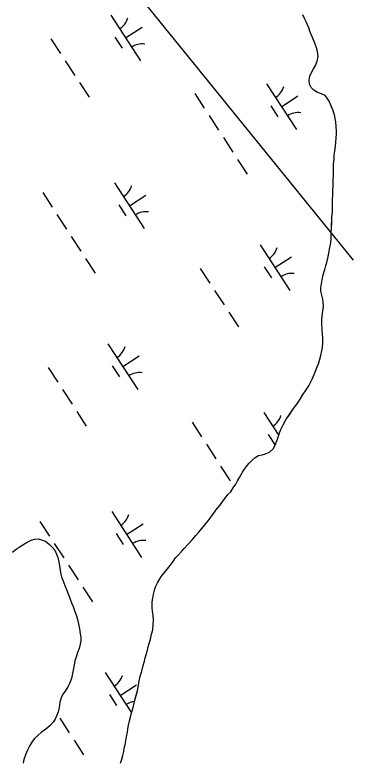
# Model space of a CAD drawing. Extents: x 3953924 to 3974542, y 193747 to 216192.
# Drawn here: x 3965150 to 3965460, y 208270 to 208954 of the extents above; entities that cross this region are included whole.
import ezdxf

# ---------------------------------------------------------------- set-up
doc = ezdxf.new("R2010")
doc.units = 0
for name, color, linetype in [('V-TOPO-SHOR', 7, 'Continuous'), ('V-UTIL-LINE', 7, 'Continuous'), ('V-WETL-SWMP', 7, 'Continuous')]:
    doc.layers.add(name, color=color, linetype=linetype)

msp = doc.modelspace()

# ---------------------------------------------------------------- linework, layer by layer
at = {"layer": 'V-TOPO-SHOR'}
for points in [[(3965444.53, 208847.53), (3965444.42, 208851.44), (3965443.94, 208855.86), (3965443.45, 208858.9), (3965442.71, 208862.44), (3965441.09, 208866.87), (3965439.47, 208871.17), (3965437.97, 208874.71), (3965436.09, 208877.63), (3965434.08, 208879.91), (3965430.94, 208881.7), (3965427.28, 208882.85), (3965423.75, 208885.02), (3965421.49, 208887.43), (3965419.99, 208890.47), (3965419.5, 208894.13), (3965420.03, 208897.67), (3965421.56, 208901.19), (3965423.6, 208904.47), (3965425.26, 208907.49), (3965426.92, 208911.52), (3965427.7, 208915.69), (3965427.09, 208920.24), (3965426.35, 208923.78), (3965424.73, 208927.83), (3965422.73, 208933.27), (3965420.61, 208938.08), (3965419.12, 208942.13), (3965416.99, 208946.81), (3965415.49, 208949.98), (3965413.62, 208953.9)], [(3965308.35, 208468.8), (3965312.17, 208473.2), (3965315.59, 208476.97), (3965318.01, 208479.86), (3965321.44, 208483.76), (3965323.85, 208486.78), (3965326.91, 208490.55), (3965328.81, 208493.07), (3965331.23, 208496.22), (3965334.15, 208500.12), (3965337.58, 208504.65), (3965340.38, 208508.55), (3965342.42, 208511.19), (3965345.08, 208514.46), (3965347.62, 208516.97), (3965350.04, 208520.62), (3965352.21, 208524.02), (3965353.99, 208527.05), (3965355.65, 208530.32), (3965358.33, 208535.11), (3965360.23, 208537.88), (3965362.65, 208541.02), (3965364.68, 208543.41), (3965367.35, 208546.18), (3965370.14, 208548.56), (3965373.18, 208550.19), (3965376.47, 208551.06), (3965379.5, 208551.92), (3965383.43, 208553.67), (3965386.73, 208556.82), (3965389.15, 208561.35), (3965390.82, 208566.14), (3965392.36, 208571.19), (3965393.64, 208574.08), (3965395.68, 208578.37), (3965398.61, 208583.53), (3965401.41, 208587.68), (3965403.45, 208590.71), (3965406.25, 208594.73), (3965408.41, 208597.76), (3965411.33, 208601.91), (3965413.5, 208605.56), (3965416.68, 208610.47), (3965419.1, 208614.24), (3965422.29, 208620.29), (3965424.2, 208624.58), (3965425.36, 208627.6), (3965426.89, 208631.51), (3965428.04, 208634.41), (3965429.33, 208638.57), (3965430.23, 208641.98), (3965431.14, 208646.27), (3965431.65, 208649.3), (3965432.06, 208653.84), (3965432.08, 208658.13), (3965431.84, 208661.42), (3965431.49, 208665.84), (3965431.26, 208670.64), (3965431.27, 208674.3), (3965431.55, 208678.09), (3965432.2, 208682.51), (3965432.6, 208686.8), (3965432.49, 208690.34), (3965432, 208693.5), (3965431.27, 208697.16), (3965430.27, 208700.71), (3965430.29, 208703.86), (3965430.81, 208707.65), (3965431.34, 208711.18), (3965432.5, 208715.85), (3965433.91, 208720.65), (3965434.81, 208724.3), (3965435.59, 208727.2), (3965436.62, 208731.11), (3965437.52, 208735.66), (3965438.56, 208740.96), (3965439.46, 208745.12), (3965439.74, 208748.91), (3965439.77, 208754.59), (3965440.17, 208758.63), (3965440.19, 208763.68), (3965440.22, 208768.86), (3965440.87, 208773.02), (3965441.02, 208777.07), (3965441.03, 208780.22), (3965441.06, 208784.9), (3965441.2, 208788.43), (3965441.22, 208793.23), (3965441.5, 208797.15), (3965441.65, 208802.7), (3965441.8, 208807), (3965441.83, 208812.81), (3965441.98, 208816.97), (3965442.38, 208821.9), (3965442.52, 208825.31), (3965443.05, 208829.09), (3965443.58, 208833.76), (3965444.1, 208837.05), (3965444.37, 208841.21), (3965444.52, 208844.49), (3965444.53, 208847.53)], [(3965147.66, 208461.78), (3965150.2, 208464.04), (3965153.62, 208466.43), (3965157.04, 208468.55), (3965160.97, 208471.06), (3965164.77, 208472.68), (3965167.8, 208473.55), (3965171.21, 208473.91), (3965174.24, 208473.14), (3965177.77, 208471.86), (3965181.54, 208468.81), (3965184.06, 208466.27), (3965186.32, 208463.73), (3965188.07, 208459.81), (3965189.06, 208456.9), (3965190.18, 208452.6), (3965190.91, 208447.54), (3965191.65, 208443.24), (3965192.63, 208438.94), (3965193.88, 208436.03), (3965195.63, 208431.23), (3965197.12, 208427.68), (3965198.62, 208423.76), (3965200.12, 208419.71), (3965201.73, 208415.53), (3965203.11, 208411.99), (3965204.73, 208407.56), (3965206.22, 208403.51), (3965207.34, 208400.22), (3965208.21, 208396.18), (3965208.94, 208391.5), (3965209.8, 208387.08), (3965210.17, 208384.04), (3965210.27, 208380.63), (3965209.63, 208377.6), (3965208.72, 208373.69), (3965207.31, 208369.78), (3965206.03, 208365.49), (3965204.88, 208362.34), (3965204.1, 208358.3), (3965203.19, 208353.64), (3965202.41, 208349.22), (3965201.76, 208346.19), (3965199.85, 208341.65), (3965198.31, 208338.38), (3965195.77, 208334.6), (3965193.86, 208331.71), (3965192.33, 208328.3), (3965191.17, 208324.4), (3965190.39, 208319.47)], [(3965246.71, 208268.54), (3965247.87, 208272.32), (3965248.65, 208275.48), (3965249.55, 208279.14), (3965250.07, 208282.16), (3965250.97, 208285.19), (3965251.62, 208288.98), (3965252.14, 208292.64), (3965252.92, 208296.93), (3965253.44, 208299.96), (3965254.09, 208303.24), (3965254.87, 208307.27), (3965255.77, 208310.68), (3965256.67, 208314.59), (3965257.83, 208318.25), (3965258.98, 208322.41), (3965259.89, 208326.32), (3965261.05, 208330.86), (3965262.08, 208334.9), (3965263.12, 208339.94), (3965263.77, 208343.86), (3965265.06, 208349.03), (3965266.09, 208352.81), (3965267.5, 208357.86), (3965268.53, 208362.02), (3965269.31, 208364.92), (3965271.49, 208371.98), (3965272.14, 208375.14), (3965273.03, 208378.17), (3965274.07, 208382.2), (3965275.1, 208386.74), (3965276.13, 208390.53), (3965276.66, 208395.2), (3965276.81, 208400.25), (3965276.7, 208404.04), (3965276.09, 208407.45), (3965275.6, 208411.12), (3965275.75, 208416.3), (3965276.28, 208419.58), (3965276.8, 208423.24), (3965277.7, 208427.02), (3965278.73, 208430.05), (3965280.52, 208433.7), (3965282.56, 208437.35), (3965284.33, 208439.87), (3965286.88, 208443.02), (3965289.67, 208446.41), (3965292.09, 208449.55), (3965294.76, 208453.33), (3965297.18, 208456.48), (3965299.46, 208459.12), (3965302.89, 208462.77), (3965304.93, 208465.15), (3965308.35, 208468.8)], [(3965190.39, 208319.47), (3965189.36, 208315.69), (3965188.33, 208312.41), (3965186.8, 208308.88), (3965184.89, 208306.11), (3965181.84, 208302.85), (3965178.29, 208299.83), (3965174.23, 208296.82), (3965170.93, 208293.93), (3965167.89, 208291.17), (3965165.35, 208287.77), (3965163.69, 208284.88), (3965161.27, 208280.59), (3965159.6, 208276.31), (3965158.07, 208271.89), (3965157.54, 208268.61)]]:
    msp.add_lwpolyline(points, dxfattribs=at)
at = {"layer": 'V-UTIL-LINE'}
msp.add_lwpolyline([(3962483.03, 212396.34), (3965459.79, 208729.14)], dxfattribs=at)
at = {"layer": 'V-WETL-SWMP'}
for p, q in [((3965237.65, 208953.69), (3965264.92, 208911.79)), ((3965415.49, 208949.98), (3965413.62, 208953.9)), ((3965416.99, 208946.81), (3965415.49, 208949.98)), ((3965419.12, 208942.13), (3965416.99, 208946.81)), ((3965251.28, 208932.74), (3965266.37, 208942.56)), ((3965420.61, 208938.08), (3965419.12, 208942.13)), ((3965182.89, 208932.02), (3965191.62, 208918.61)), ((3965241.54, 208933.56), (3965248.09, 208923.5)), ((3965422.73, 208933.27), (3965420.61, 208938.08)), ((3965424.73, 208927.83), (3965422.73, 208933.27)), ((3965426.35, 208923.78), (3965424.73, 208927.83)), ((3965427.09, 208920.24), (3965426.35, 208923.78)), ((3965427.7, 208915.69), (3965427.09, 208920.24)), ((3965195.98, 208911.9), (3965204.71, 208898.49)), ((3965425.26, 208907.49), (3965426.92, 208911.52)), ((3965426.92, 208911.52), (3965427.7, 208915.69)), ((3965423.6, 208904.47), (3965425.26, 208907.49)), ((3965420.03, 208897.67), (3965421.56, 208901.2)), ((3965421.56, 208901.2), (3965423.6, 208904.47)), ((3965209.08, 208891.79), (3965217.8, 208878.38)), ((3965419.51, 208894.13), (3965420.03, 208897.67)), ((3965419.99, 208890.47), (3965419.51, 208894.13)), ((3965380.54, 208890.73), (3965407.81, 208848.83)), ((3965421.49, 208887.43), (3965419.99, 208890.47)), ((3965423.75, 208885.02), (3965421.49, 208887.43)), ((3965427.28, 208882.85), (3965423.75, 208885.02)), ((3965314.72, 208881.8), (3965323.44, 208868.39)), ((3965394.17, 208869.78), (3965409.26, 208879.6)), ((3965430.94, 208881.7), (3965427.28, 208882.85)), ((3965434.08, 208879.91), (3965430.94, 208881.7)), ((3965436.09, 208877.63), (3965434.08, 208879.91)), ((3965437.97, 208874.71), (3965436.09, 208877.63)), ((3965384.43, 208870.6), (3965390.98, 208860.54)), ((3965439.47, 208871.17), (3965437.97, 208874.71)), ((3965441.09, 208866.87), (3965439.47, 208871.17)), ((3965442.71, 208862.44), (3965441.09, 208866.87)), ((3965327.81, 208861.69), (3965336.54, 208848.28)), ((3965443.45, 208858.9), (3965442.71, 208862.44)), ((3965443.94, 208855.86), (3965443.45, 208858.9)), ((3965444.42, 208851.44), (3965443.94, 208855.86)), ((3965444.53, 208847.53), (3965444.42, 208851.44)), ((3965444.37, 208841.21), (3965444.52, 208844.49)), ((3965444.52, 208844.49), (3965444.53, 208847.53)), ((3965340.9, 208841.57), (3965349.63, 208828.17)), ((3965443.58, 208833.76), (3965444.1, 208837.05)), ((3965444.1, 208837.05), (3965444.37, 208841.21)), ((3965443.05, 208829.09), (3965443.58, 208833.76)), ((3965442.38, 208821.9), (3965442.52, 208825.31)), ((3965442.52, 208825.31), (3965443.05, 208829.09)), ((3965353.99, 208821.46), (3965362.72, 208808.05)), ((3965441.83, 208812.81), (3965441.98, 208816.97)), ((3965441.98, 208816.97), (3965442.38, 208821.9)), ((3965441.8, 208807), (3965441.83, 208812.81)), ((3965441.5, 208797.15), (3965441.65, 208802.7)), ((3965441.65, 208802.7), (3965441.8, 208807)), ((3965241.13, 208799.99), (3965268.41, 208758.09)), ((3965441.23, 208793.23), (3965441.5, 208797.15)), ((3965175.31, 208791.06), (3965184.04, 208777.65)), ((3965254.77, 208779.04), (3965269.86, 208788.86)), ((3965441.06, 208784.9), (3965441.2, 208788.43)), ((3965441.2, 208788.43), (3965441.23, 208793.23)), ((3965441.02, 208777.07), (3965441.06, 208784.9)), ((3965245.03, 208779.86), (3965251.58, 208769.8)), ((3965440.87, 208773.02), (3965441.02, 208777.07)), ((3965188.4, 208770.94), (3965197.13, 208757.53)), ((3965440.17, 208758.63), (3965440.22, 208768.86)), ((3965440.22, 208768.86), (3965440.87, 208773.02)), ((3965439.74, 208748.91), (3965439.77, 208754.59)), ((3965439.77, 208754.59), (3965440.17, 208758.63)), ((3965201.5, 208750.83), (3965210.23, 208737.42)), ((3965439.47, 208745.12), (3965439.74, 208748.91)), ((3965374.55, 208743.37), (3965401.83, 208701.47)), ((3965437.52, 208735.66), (3965438.56, 208740.96)), ((3965438.56, 208740.96), (3965439.47, 208745.12)), ((3965436.62, 208731.11), (3965437.52, 208735.66)), ((3965214.59, 208730.72), (3965223.32, 208717.31)), ((3965388.19, 208722.42), (3965403.28, 208732.24)), ((3965434.81, 208724.3), (3965435.59, 208727.2)), ((3965435.59, 208727.2), (3965436.62, 208731.11)), ((3965319.8, 208721.7), (3965328.52, 208708.29)), ((3965378.45, 208723.24), (3965385, 208713.18)), ((3965432.5, 208715.85), (3965433.91, 208720.64)), ((3965433.91, 208720.64), (3965434.81, 208724.3)), ((3965431.34, 208711.18), (3965432.5, 208715.85)), ((3965430.29, 208703.86), (3965430.81, 208707.65)), ((3965430.81, 208707.65), (3965431.34, 208711.18)), ((3965332.89, 208701.58), (3965341.62, 208688.17)), ((3965430.27, 208700.71), (3965430.29, 208703.86)), ((3965431.27, 208697.17), (3965430.27, 208700.71)), ((3965432, 208693.5), (3965431.27, 208697.17)), ((3965432.49, 208690.34), (3965432, 208693.5)), ((3965432.2, 208682.51), (3965432.6, 208686.8)), ((3965432.6, 208686.8), (3965432.49, 208690.34)), ((3965345.98, 208681.47), (3965354.71, 208668.06)), ((3965431.55, 208678.09), (3965432.2, 208682.51)), ((3965431.26, 208670.64), (3965431.28, 208674.3)), ((3965431.28, 208674.3), (3965431.55, 208678.09)), ((3965431.49, 208665.84), (3965431.26, 208670.64)), ((3965431.84, 208661.42), (3965431.49, 208665.84)), ((3965432.08, 208658.13), (3965431.84, 208661.42)), ((3965235.15, 208652.63), (3965262.42, 208610.73)), ((3965431.66, 208649.29), (3965432.06, 208653.84)), ((3965432.06, 208653.84), (3965432.08, 208658.13)), ((3965430.23, 208641.98), (3965431.14, 208646.27)), ((3965431.14, 208646.27), (3965431.66, 208649.29)), ((3965248.79, 208631.68), (3965263.87, 208641.5)), ((3965428.04, 208634.41), (3965429.33, 208638.57)), ((3965429.33, 208638.57), (3965430.23, 208641.98)), ((3965180.39, 208630.95), (3965189.12, 208617.54)), ((3965239.05, 208632.5), (3965245.59, 208622.44)), ((3965425.36, 208627.6), (3965426.89, 208631.51)), ((3965426.89, 208631.51), (3965428.04, 208634.41)), ((3965422.29, 208620.29), (3965424.2, 208624.58)), ((3965424.2, 208624.58), (3965425.36, 208627.6)), ((3965419.1, 208614.24), (3965422.29, 208620.29)), ((3965193.48, 208610.84), (3965202.21, 208597.43)), ((3965413.5, 208605.56), (3965416.68, 208610.47)), ((3965416.68, 208610.47), (3965419.1, 208614.24)), ((3965411.33, 208601.91), (3965413.5, 208605.56)), ((3965406.25, 208594.73), (3965408.41, 208597.75)), ((3965408.41, 208597.75), (3965411.33, 208601.91)), ((3965206.58, 208590.72), (3965215.31, 208577.31)), ((3965398.61, 208583.53), (3965403.45, 208590.71)), ((3965403.45, 208590.71), (3965406.25, 208594.73)), ((3965378.04, 208589.67), (3965391.63, 208568.79)), ((3965395.68, 208578.37), (3965398.61, 208583.53)), ((3965312.22, 208580.74), (3965320.95, 208567.33)), ((3965393.64, 208574.08), (3965395.68, 208578.37)), ((3965381.94, 208569.54), (3965388.3, 208559.76)), ((3965390.82, 208566.14), (3965392.36, 208571.18)), ((3965392.36, 208571.18), (3965393.64, 208574.08)), ((3965389.15, 208561.35), (3965390.82, 208566.14)), ((3965325.31, 208560.62), (3965334.04, 208547.21)), ((3965383.43, 208553.67), (3965386.73, 208556.82)), ((3965386.73, 208556.82), (3965389.15, 208561.35)), ((3965370.14, 208548.56), (3965373.18, 208550.19)), ((3965373.18, 208550.19), (3965376.47, 208551.06)), ((3965376.47, 208551.06), (3965379.5, 208551.93)), ((3965379.5, 208551.93), (3965383.43, 208553.67)), ((3965362.65, 208541.02), (3965364.68, 208543.41)), ((3965364.68, 208543.41), (3965367.35, 208546.18)), ((3965367.35, 208546.18), (3965370.14, 208548.56)), ((3965338.4, 208540.51), (3965347.13, 208527.1)), ((3965358.33, 208535.11), (3965360.23, 208537.88)), ((3965360.23, 208537.88), (3965362.65, 208541.02)), ((3965353.99, 208527.05), (3965355.65, 208530.32)), ((3965355.65, 208530.32), (3965358.33, 208535.11)), ((3965350.04, 208520.62), (3965352.21, 208524.02)), ((3965352.21, 208524.02), (3965353.99, 208527.05)), ((3965345.09, 208514.46), (3965347.62, 208516.97)), ((3965347.62, 208516.97), (3965350.04, 208520.62)), ((3965337.58, 208504.65), (3965340.38, 208508.55)), ((3965340.38, 208508.55), (3965342.42, 208511.19)), ((3965342.42, 208511.19), (3965345.09, 208514.46)), ((3965334.15, 208500.12), (3965337.58, 208504.65)), ((3965238.63, 208498.93), (3965265.91, 208457.02)), ((3965328.81, 208493.07), (3965331.23, 208496.22)), ((3965331.23, 208496.22), (3965334.15, 208500.12)), ((3965172.81, 208489.99), (3965181.54, 208476.58)), ((3965252.27, 208477.97), (3965267.36, 208487.79)), ((3965323.85, 208486.78), (3965326.9, 208490.55)), ((3965326.9, 208490.55), (3965328.81, 208493.07)), ((3965318.01, 208479.86), (3965321.44, 208483.76)), ((3965321.44, 208483.76), (3965323.85, 208486.78)), ((3965167.8, 208473.55), (3965171.21, 208473.91)), ((3965171.21, 208473.91), (3965174.24, 208473.14)), ((3965242.53, 208478.79), (3965249.08, 208468.74)), ((3965312.17, 208473.2), (3965315.59, 208476.97)), ((3965315.59, 208476.97), (3965318.01, 208479.86)), ((3965153.62, 208466.42), (3965157.04, 208468.55)), ((3965157.04, 208468.55), (3965160.97, 208471.06)), ((3965160.97, 208471.06), (3965164.77, 208472.68)), ((3965164.77, 208472.68), (3965167.8, 208473.55)), ((3965174.24, 208473.14), (3965177.77, 208471.86)), ((3965177.77, 208471.86), (3965181.54, 208468.81)), ((3965181.54, 208468.81), (3965184.06, 208466.27)), ((3965185.91, 208469.88), (3965194.63, 208456.47)), ((3965304.93, 208465.15), (3965308.35, 208468.8)), ((3965308.35, 208468.8), (3965312.17, 208473.2)), ((3965147.66, 208461.78), (3965150.2, 208464.04)), ((3965150.2, 208464.04), (3965153.62, 208466.42)), ((3965184.06, 208466.27), (3965186.32, 208463.73)), ((3965186.32, 208463.73), (3965188.07, 208459.81)), ((3965299.46, 208459.12), (3965302.89, 208462.76)), ((3965302.89, 208462.76), (3965304.93, 208465.15)), ((3965188.07, 208459.81), (3965189.06, 208456.9)), ((3965189.06, 208456.9), (3965190.18, 208452.6)), ((3965292.09, 208449.56), (3965294.76, 208453.33)), ((3965294.76, 208453.33), (3965297.18, 208456.48)), ((3965297.18, 208456.48), (3965299.46, 208459.12)), ((3965190.18, 208452.6), (3965190.91, 208447.54)), ((3965190.91, 208447.54), (3965191.65, 208443.24)), ((3965199, 208449.77), (3965207.73, 208436.36)), ((3965286.88, 208443.02), (3965289.67, 208446.41)), ((3965289.67, 208446.41), (3965292.09, 208449.56)), ((3965191.65, 208443.24), (3965192.64, 208438.95)), ((3965282.56, 208437.35), (3965284.34, 208439.87)), ((3965284.34, 208439.87), (3965286.88, 208443.02)), ((3965192.64, 208438.95), (3965193.88, 208436.03)), ((3965193.88, 208436.03), (3965195.63, 208431.23)), ((3965278.73, 208430.05), (3965280.52, 208433.7)), ((3965280.52, 208433.7), (3965282.56, 208437.35)), ((3965195.63, 208431.23), (3965197.12, 208427.68)), ((3965197.12, 208427.68), (3965198.62, 208423.76)), ((3965212.09, 208429.65), (3965220.82, 208416.24)), ((3965276.8, 208423.24), (3965277.7, 208427.02)), ((3965277.7, 208427.02), (3965278.73, 208430.05)), ((3965198.62, 208423.76), (3965200.12, 208419.71)), ((3965200.12, 208419.71), (3965201.74, 208415.53)), ((3965275.75, 208416.3), (3965276.28, 208419.58)), ((3965276.28, 208419.58), (3965276.8, 208423.24)), ((3965201.74, 208415.53), (3965203.11, 208411.99)), ((3965203.11, 208411.99), (3965204.73, 208407.56)), ((3965275.6, 208411.12), (3965275.75, 208416.3)), ((3965204.73, 208407.56), (3965206.22, 208403.51)), ((3965276.09, 208407.45), (3965275.6, 208411.12)), ((3965276.7, 208404.04), (3965276.09, 208407.45)), ((3965206.22, 208403.51), (3965207.34, 208400.22)), ((3965207.34, 208400.22), (3965208.21, 208396.18)), ((3965276.66, 208395.2), (3965276.81, 208400.25)), ((3965276.81, 208400.25), (3965276.7, 208404.04)), ((3965208.21, 208396.18), (3965208.94, 208391.5)), ((3965208.94, 208391.5), (3965209.8, 208387.07)), ((3965276.13, 208390.53), (3965276.66, 208395.2)), ((3965209.8, 208387.07), (3965210.17, 208384.04)), ((3965274.07, 208382.2), (3965275.1, 208386.74)), ((3965275.1, 208386.74), (3965276.13, 208390.53)), ((3965210.27, 208380.63), (3965209.63, 208377.6)), ((3965210.17, 208384.04), (3965210.27, 208380.63)), ((3965272.14, 208375.14), (3965273.04, 208378.17)), ((3965273.04, 208378.17), (3965274.07, 208382.2)), ((3965208.72, 208373.69), (3965207.31, 208369.78)), ((3965209.63, 208377.6), (3965208.72, 208373.69)), ((3965269.31, 208364.92), (3965271.49, 208371.98)), ((3965271.49, 208371.98), (3965272.14, 208375.14)), ((3965206.03, 208365.49), (3965204.88, 208362.34)), ((3965207.31, 208369.78), (3965206.03, 208365.49)), ((3965268.53, 208362.02), (3965269.31, 208364.92)), ((3965204.1, 208358.3), (3965203.19, 208353.64)), ((3965204.88, 208362.34), (3965204.1, 208358.3)), ((3965266.09, 208352.81), (3965267.5, 208357.86)), ((3965267.5, 208357.86), (3965268.53, 208362.02)), ((3965203.19, 208353.64), (3965202.41, 208349.22)), ((3965232.65, 208351.56), (3965256.69, 208314.64)), ((3965265.06, 208349.03), (3965266.09, 208352.81)), ((3965201.76, 208346.19), (3965199.85, 208341.65)), ((3965202.41, 208349.22), (3965201.76, 208346.19)), ((3965263.12, 208339.95), (3965263.77, 208343.86)), ((3965263.77, 208343.86), (3965265.06, 208349.03)), ((3965198.31, 208338.38), (3965195.77, 208334.6)), ((3965199.85, 208341.65), (3965198.31, 208338.38)), ((3965246.29, 208330.61), (3965261.37, 208340.43)), ((3965262.08, 208334.9), (3965263.12, 208339.95)), ((3965193.86, 208331.71), (3965192.33, 208328.3)), ((3965195.77, 208334.6), (3965193.86, 208331.71)), ((3965236.55, 208331.43), (3965243.1, 208321.38)), ((3965259.89, 208326.32), (3965262.08, 208334.9)), ((3965191.17, 208324.4), (3965190.39, 208319.47)), ((3965192.33, 208328.3), (3965191.17, 208324.4)), ((3965258.99, 208322.41), (3965259.89, 208326.32)), ((3965190.39, 208319.47), (3965189.36, 208315.69)), ((3965256.67, 208314.59), (3965257.83, 208318.25)), ((3965257.83, 208318.25), (3965258.99, 208322.41)), ((3965188.33, 208312.41), (3965186.8, 208308.88)), ((3965189.36, 208315.69), (3965188.33, 208312.41)), ((3965190.99, 208309.77), (3965199.72, 208296.36)), ((3965254.87, 208307.27), (3965255.77, 208310.68)), ((3965255.77, 208310.68), (3965256.67, 208314.59)), ((3965181.84, 208302.84), (3965178.29, 208299.83)), ((3965184.89, 208306.11), (3965181.84, 208302.84)), ((3965186.8, 208308.88), (3965184.89, 208306.11)), ((3965253.44, 208299.96), (3965254.09, 208303.24)), ((3965254.09, 208303.24), (3965254.87, 208307.27)), ((3965174.23, 208296.82), (3965170.93, 208293.93)), ((3965178.29, 208299.83), (3965174.23, 208296.82)), ((3965252.14, 208292.64), (3965252.92, 208296.93)), ((3965252.92, 208296.93), (3965253.44, 208299.96)), ((3965167.89, 208291.17), (3965165.35, 208287.77)), ((3965170.93, 208293.93), (3965167.89, 208291.17)), ((3965204.08, 208289.66), (3965212.81, 208276.25)), ((3965250.97, 208285.19), (3965251.62, 208288.98)), ((3965251.62, 208288.98), (3965252.14, 208292.64)), ((3965163.69, 208284.88), (3965161.27, 208280.59)), ((3965165.35, 208287.77), (3965163.69, 208284.88)), ((3965249.55, 208279.14), (3965250.07, 208282.16)), ((3965250.07, 208282.16), (3965250.97, 208285.19)), ((3965159.6, 208276.31), (3965158.07, 208271.89)), ((3965161.27, 208280.59), (3965159.6, 208276.31)), ((3965247.87, 208272.32), (3965248.64, 208275.48)), ((3965248.64, 208275.48), (3965249.55, 208279.14)), ((3965158.07, 208271.89), (3965157.54, 208268.61)), ((3965246.71, 208268.54), (3965247.87, 208272.32))]:
    msp.add_line(p, q, dxfattribs=at)
for centre, start, end in [((3965236.41, 208956.02), 302.29009, 343.83375), ((3965266.55, 208909.72), 82.29009, 123.83375), ((3965379.3, 208893.06), 302.29009, 343.83375), ((3965409.44, 208846.76), 82.29009, 123.83375), ((3965239.9, 208802.32), 302.29009, 343.83375), ((3965270.04, 208756.02), 82.29009, 123.83375), ((3965373.32, 208745.7), 302.29009, 343.83375), ((3965403.46, 208699.4), 82.29009, 123.83375), ((3965233.92, 208654.96), 302.29009, 343.83375), ((3965264.05, 208608.66), 82.29009, 123.83375), ((3965376.81, 208592), 302.29009, 343.83375), ((3965237.4, 208501.25), 302.29009, 343.83375), ((3965267.54, 208454.95), 82.29009, 123.83375), ((3965231.42, 208353.89), 302.29009, 343.83375), ((3965261.56, 208307.59), 96.34089, 123.83375)]:
    msp.add_arc(centre, 17.62, start, end, dxfattribs=at)

doc.saveas('drawing.dxf')
